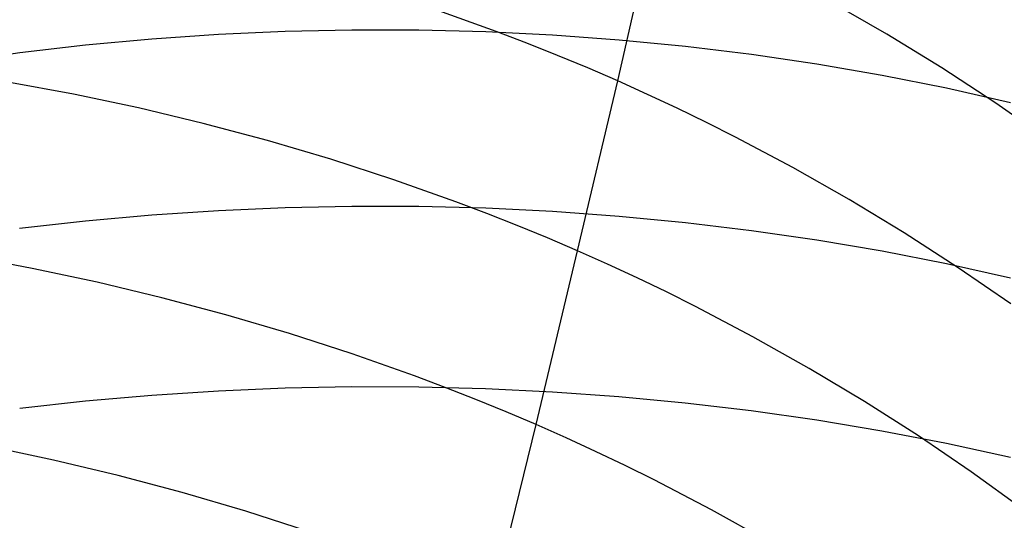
# Model space of a CAD drawing. Extents: x -383 to 1849, y -1185 to -529.
# Tile 833 of 870: x 1829.18 to 1836.43, y -939.59 to -935.9. Entities that reach past the tile are written whole.
import ezdxf

# ---------------------------------------------------------------- set-up
doc = ezdxf.new("R2010")
doc.units = 0
doc.layers.add('PREDEFINITO', color=7, linetype='CONTINUOUS')

msp = doc.modelspace()

# ---------------------------------------------------------------- linework, layer by layer
at = {"layer": 'PREDEFINITO'}
for p, q in [((1833.584318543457, -936.3538494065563, 511.7736713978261), (1833.861862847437, -935.1291275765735, 513.374168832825)), ((1832.68903017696, -935.9896408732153, 511.6527039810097), (1832.232054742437, -935.8260862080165, 511.607301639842)), ((1835.564574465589, -936.0096640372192, 513.7273281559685), (1835.150721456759, -935.7719567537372, 513.6248574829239)), ((1830.15428221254, -936.0455758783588, 640.0648811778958), (1829.666483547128, -936.0906723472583, 640.015519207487)), ((1830.6440653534, -936.0120009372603, 640.1044342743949), (1830.15428221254, -936.0455758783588, 640.0648811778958)), ((1831.135282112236, -935.9899644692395, 640.1341517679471), (1830.6440653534, -936.0120009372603, 640.1044342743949)), ((1831.627381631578, -935.9794834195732, 640.1540069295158), (1831.135282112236, -935.9899644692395, 640.1341517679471)), ((1832.119813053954, -935.980574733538, 640.1639730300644), (1831.627381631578, -935.9794834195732, 640.1540069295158)), ((1832.612025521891, -935.9932553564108, 640.164023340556), (1832.119813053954, -935.980574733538, 640.1639730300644)), ((1833.103468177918, -936.0175422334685, 640.1541311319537), (1832.612025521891, -935.9932553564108, 640.164023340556)), ((1832.915286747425, -936.0760552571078, 511.679158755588), (1832.68903017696, -935.9896408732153, 511.6527039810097)), ((1833.593590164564, -936.0534523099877, 640.1342696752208), (1833.103468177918, -936.0175422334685, 640.1541311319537)), ((1835.970010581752, -936.2584372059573, 513.8388794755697), (1835.564574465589, -936.0096640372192, 513.7273281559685)), ((1829.666483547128, -936.0906723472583, 640.015519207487), (1829.181220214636, -936.1472733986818, 639.9563750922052)), ((1833.139965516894, -936.1655613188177, 511.7081308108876), (1832.915286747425, -936.0760552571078, 511.679158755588)), ((1834.081840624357, -936.1010025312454, 640.1044122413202), (1833.593590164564, -936.0534523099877, 640.1342696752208)), ((1834.567668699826, -936.1602098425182, 640.0645321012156), (1834.081840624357, -936.1010025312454, 640.1044122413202)), ((1829.181220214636, -936.1472733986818, 639.9563750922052), (1828.699043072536, -936.2153620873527, 639.8874755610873)), ((1833.362998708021, -936.2581592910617, 511.7396313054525), (1833.139965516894, -936.1655613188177, 511.7081308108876)), ((1835.050523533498, -936.2310911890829, 640.0146025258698), (1834.567668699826, -936.1602098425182, 640.0645321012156)), ((1833.584318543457, -936.3538494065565, 511.7736713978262), (1833.362998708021, -936.2581592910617, 511.7396313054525)), ((1835.529854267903, -936.3136635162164, 639.9545967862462), (1835.050523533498, -936.2310911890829, 640.0146025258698)), ((1836.366709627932, -936.5178865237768, 513.9592874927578), (1835.970010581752, -936.2584372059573, 513.8388794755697)), ((1836.005110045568, -936.4079437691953, 639.884488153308), (1835.529854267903, -936.3136635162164, 639.9545967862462)), ((1829.576659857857, -936.4513721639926, 509.9479099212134), (1829.094533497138, -936.3619393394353, 509.9614955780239)), ((1833.288867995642, -937.605078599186, 510.1976253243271), (1833.584318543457, -936.3538494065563, 511.7736713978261)), ((1833.803861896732, -936.4526239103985, 511.8102556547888), (1833.584318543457, -936.3538494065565, 511.7736713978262)), ((1836.475740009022, -936.5139488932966, 639.8042498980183), (1836.005110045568, -936.4079437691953, 639.884488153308)), ((1830.056032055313, -936.5529745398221, 509.9440618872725), (1829.576659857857, -936.4513721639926, 509.9479099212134)), ((1834.02158424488, -936.5544430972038, 511.8493622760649), (1833.803861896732, -936.4526239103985, 511.8102556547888)), ((1830.532106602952, -936.6667481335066, 509.9500448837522), (1830.056032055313, -936.5529745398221, 509.9440618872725)), ((1834.237445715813, -936.6592592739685, 511.8909628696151), (1834.02158424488, -936.5544430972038, 511.8493622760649)), ((1836.754351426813, -936.7876222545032, 514.0883282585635), (1836.366709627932, -936.5178865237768, 513.9592874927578)), ((1831.004340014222, -936.7926946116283, 509.9659523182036), (1830.532106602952, -936.6667481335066, 509.9500448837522)), ((1834.451406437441, -936.7670247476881, 511.9350290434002), (1834.237445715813, -936.6592592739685, 511.8909628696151)), ((1834.873466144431, -936.9912128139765, 512.0304445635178), (1834.451406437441, -936.7670247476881, 511.9350290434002)), ((1831.472188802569, -936.9308156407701, 509.991877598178), (1831.004340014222, -936.7926946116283, 509.9659523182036)), ((1831.935109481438, -937.0811128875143, 510.0279141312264), (1831.472188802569, -936.9308156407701, 509.991877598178)), ((1835.28744438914, -937.2266257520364, 512.1353817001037), (1834.873466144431, -936.9912128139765, 512.0304445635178)), ((1832.392558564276, -937.2435880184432, 510.0741553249), (1831.935109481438, -937.0811128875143, 510.0279141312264)), ((1831.627025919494, -937.2776862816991, 641.730277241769), (1831.134861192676, -937.2877765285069, 641.7101831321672)), ((1832.119522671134, -937.278969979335, 641.7402579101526), (1831.627025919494, -937.2776862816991, 641.730277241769)), ((1832.611800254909, -937.2916441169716, 641.7400977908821), (1832.119522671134, -937.278969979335, 641.7402579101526)), ((1832.619061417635, -937.3293928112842, 510.101131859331), (1832.392558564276, -937.2435880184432, 510.0741553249)), ((1835.693022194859, -937.4728820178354, 512.2496133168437), (1835.28744438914, -937.2266257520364, 512.1353817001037)), ((1830.153732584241, -937.3420128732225, 641.6397639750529), (1829.665871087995, -937.3861259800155, 641.589493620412)), ((1830.643579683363, -937.3092242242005, 641.6800029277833), (1830.153732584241, -937.3420128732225, 641.6397639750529)), ((1831.134861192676, -937.2877765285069, 641.7101831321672), (1830.643579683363, -937.3092242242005, 641.6800029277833)), ((1833.103307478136, -937.3157251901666, 641.7297695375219), (1832.611800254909, -937.2916441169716, 641.7400977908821)), ((1832.843992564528, -937.4182427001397, 510.1306945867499), (1832.619061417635, -937.3293928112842, 510.101131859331)), ((1833.593493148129, -937.3512296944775, 641.7092458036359), (1833.103307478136, -937.3157251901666, 641.7297695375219)), ((1834.081806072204, -937.398174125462, 641.6784992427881), (1833.593493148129, -937.3512296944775, 641.7092458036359)), ((1829.665871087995, -937.3861259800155, 641.589493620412), (1829.18054638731, -937.4415470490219, 641.5292192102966)), ((1833.067284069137, -937.5101378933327, 510.1628551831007), (1832.843992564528, -937.4182427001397, 510.1306945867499)), ((1834.567695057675, -937.4565749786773, 641.6375025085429), (1834.081806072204, -937.398174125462, 641.6784992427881)), ((1835.050608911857, -937.5264487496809, 641.5862282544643), (1834.567695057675, -937.4565749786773, 641.6375025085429)), ((1836.089880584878, -937.729600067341, 512.3729122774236), (1835.693022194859, -937.4728820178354, 512.2496133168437)), ((1833.288867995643, -937.6050785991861, 510.1976253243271), (1833.067284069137, -937.5101378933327, 510.1628551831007)), ((1835.529996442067, -937.6078119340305, 641.5246491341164), (1835.050608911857, -937.5264487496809, 641.5862282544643)), ((1829.272761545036, -937.7343443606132, 508.3884647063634), (1828.791107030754, -937.6444148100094, 508.4022769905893)), ((1832.983476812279, -938.8849398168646, 508.6450982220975), (1833.288867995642, -937.605078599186, 510.1976253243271)), ((1833.508681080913, -937.7030571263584, 510.2350098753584), (1833.288867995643, -937.6050785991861, 510.1976253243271)), ((1836.005306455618, -937.7006810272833, 641.4527378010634), (1835.529996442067, -937.6078119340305, 641.5246491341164)), ((1833.726678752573, -937.8040341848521, 510.2749864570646), (1833.508681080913, -937.7030571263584, 510.2350098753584)), ((1836.475987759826, -937.8050725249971, 641.3704669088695), (1836.005306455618, -937.7006810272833, 641.4527378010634)), ((1829.751719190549, -937.836254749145, 508.3846309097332), (1829.272761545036, -937.7343443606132, 508.3884647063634)), ((1836.477700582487, -937.9963983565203, 512.505051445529), (1836.089880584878, -937.729600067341, 512.3729122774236)), ((1830.227439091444, -937.9501441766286, 508.390869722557), (1829.751719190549, -937.836254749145, 508.3846309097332)), ((1833.942821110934, -937.9079625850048, 510.3175258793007), (1833.726678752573, -937.8040341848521, 510.2749864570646)), ((1834.157068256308, -938.0147951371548, 510.362598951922), (1833.942821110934, -937.9079625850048, 510.3175258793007)), ((1830.699380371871, -938.0760108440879, 508.4072752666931), (1830.227439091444, -937.9501441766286, 508.390869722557)), ((1831.167002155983, -938.2138529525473, 508.4339416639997), (1830.699380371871, -938.0760108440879, 508.4072752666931)), ((1834.579717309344, -938.2369839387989, 510.4602292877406), (1834.157068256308, -938.0147951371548, 510.362598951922)), ((1831.629763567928, -938.3636687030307, 508.4709630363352), (1831.167002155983, -938.2138529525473, 508.4339416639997)), ((1834.994306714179, -938.4702230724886, 510.5676439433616), (1834.579717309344, -938.2369839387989, 510.4602292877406)), ((1832.087123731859, -938.525456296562, 508.5184335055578), (1831.629763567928, -938.3636687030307, 508.4709630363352)), ((1835.40051727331, -938.7141350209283, 510.6846093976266), (1834.994306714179, -938.4702230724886, 510.5676439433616)), ((1832.313609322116, -938.6108389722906, 508.5461165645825), (1832.087123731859, -938.525456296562, 508.5184335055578)), ((1830.643651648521, -938.6377814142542, 643.2308297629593), (1830.153899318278, -938.6697932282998, 643.1899582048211)), ((1831.134837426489, -938.616901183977, 643.2614263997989), (1830.643651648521, -938.6377814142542, 643.2308297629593)), ((1831.626906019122, -938.6071695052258, 643.2817197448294), (1831.134837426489, -938.616901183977, 643.2614263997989)), ((1832.119306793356, -938.608603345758, 643.2916814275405), (1831.626906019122, -938.6071695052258, 643.2817197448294)), ((1832.611489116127, -938.6212196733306, 643.2912830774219), (1832.119306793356, -938.608603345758, 643.2916814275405)), ((1832.538541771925, -938.6992139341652, 508.5764471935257), (1832.313609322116, -938.6108389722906, 508.5461165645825)), ((1833.102902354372, -938.6450354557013, 643.280496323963), (1832.611489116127, -938.6212196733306, 643.2912830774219)), ((1833.592995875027, -938.6800676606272, 643.2592927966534), (1833.102902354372, -938.6450354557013, 643.280496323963)), ((1829.666131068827, -938.7129196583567, 643.1388400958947), (1829.180897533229, -938.7671437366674, 643.0775038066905)), ((1830.153899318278, -938.6697932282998, 643.1899582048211), (1829.666131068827, -938.7129196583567, 643.1388400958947)), ((1832.761853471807, -938.7905809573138, 508.60943715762), (1832.538541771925, -938.6992139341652, 508.5764471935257)), ((1834.08121904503, -938.7263332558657, 643.2276441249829), (1833.592995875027, -938.6800676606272, 643.2592927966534)), ((1834.567021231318, -938.7838492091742, 643.1855219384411), (1834.08121904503, -938.7263332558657, 643.2276441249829)), ((1835.798029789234, -938.9683422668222, 510.8108921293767), (1835.40051727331, -938.7141350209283, 510.6846093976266)), ((1832.983476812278, -938.8849398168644, 508.6450982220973), (1832.761853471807, -938.7905809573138, 508.60943715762)), ((1835.049851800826, -938.8526324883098, 643.1328978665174), (1834.567021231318, -938.7838492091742, 643.1855219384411)), ((1835.529160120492, -938.9327000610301, 643.0697435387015), (1835.049851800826, -938.8526324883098, 643.1328978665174)), ((1832.662176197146, -940.1889866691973, 507.1192144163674), (1832.983476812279, -938.8849398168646, 508.6450982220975)), ((1833.203348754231, -938.9822825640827, 508.6834352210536), (1832.983476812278, -938.8849398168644, 508.6450982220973)), ((1836.004395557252, -939.0240688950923, 642.996030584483), (1835.529160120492, -938.9327000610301, 643.0697435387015)), ((1833.421424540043, -939.0825703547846, 508.7244252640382), (1833.203348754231, -938.9822825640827, 508.6834352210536)), ((1836.186525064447, -939.2324672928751, 510.9462586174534), (1835.798029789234, -938.9683422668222, 510.8108921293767)), ((1829.430382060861, -939.1453663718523, 506.8534065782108), (1828.951740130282, -939.0434474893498, 506.8574789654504)), ((1833.637663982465, -939.1857566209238, 508.7680385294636), (1833.421424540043, -939.0825703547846, 508.7244252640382)), ((1836.475007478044, -939.1267559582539, 642.9117306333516), (1836.004395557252, -939.0240688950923, 642.996030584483)), ((1829.905861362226, -939.2590836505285, 506.8596520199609), (1829.430382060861, -939.1453663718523, 506.8534065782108)), ((1833.852026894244, -939.291794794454, 508.8142451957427), (1833.637663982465, -939.1857566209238, 508.7680385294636)), ((1836.565683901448, -939.506132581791, 511.0904753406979), (1836.186525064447, -939.2324672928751, 510.9462586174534)), ((1830.377639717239, -939.3845963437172, 506.8763119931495), (1829.905861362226, -939.2590836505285, 506.8596520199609)), ((1834.27496237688, -939.5122405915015, 508.9143194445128), (1833.852026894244, -939.291794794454, 508.8142451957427)), ((1830.845178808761, -939.5219014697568, 506.903483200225), (1830.377639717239, -939.3845963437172, 506.8763119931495)), ((1831.307940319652, -939.6709960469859, 506.9412623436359), (1830.845178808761, -939.5219014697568, 506.903483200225)), ((1834.689909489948, -939.7435352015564, 509.0244094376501), (1834.27496237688, -939.5122405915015, 508.9143194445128))]:
    msp.add_line(p, q, dxfattribs=at)
at = {"layer": 'PREDEFINITO', "extrusion": (0.001264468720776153, 0.04270824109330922, 0.999086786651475)}
msp.add_arc((-1858.565110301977, 897.1737271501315, 530.6082208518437), 14.9974366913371, 125.1953050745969, 297.2997336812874, dxfattribs=at)
at = {"layer": 'PREDEFINITO', "extrusion": (0.01527697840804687, 0.101694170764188, 0.9946984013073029)}
msp.add_arc((-1949.427669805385, 700.9212284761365, 493.7866391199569), 14.99696096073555, 132.0550495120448, 314.6365593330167, dxfattribs=at)
at = {"layer": 'PREDEFINITO', "extrusion": (-0.01680346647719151, -0.114563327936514, 0.9932738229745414)}
msp.add_arc((1947.266360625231, -580.7659228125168, 654.0302628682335), 14.9416585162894, 95.84327124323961, 275.2787165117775, dxfattribs=at)
at = {"layer": 'PREDEFINITO', "extrusion": (-0.01682422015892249, -0.171810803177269, 0.9849862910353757)}
msp.add_arc((1913.771170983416, -633.2235835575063, 707.5748562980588), 14.96078830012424, 82.65114577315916, 280.0999895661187, dxfattribs=at)
at = {"layer": 'PREDEFINITO', "extrusion": (-0.0169148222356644, -0.07459487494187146, 0.9970704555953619)}
msp.add_arc((1991.818707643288, -454.2157462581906, 615.4053433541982), 14.93819540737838, 107.3243062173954, 274.6342481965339, dxfattribs=at)
at = {"layer": 'PREDEFINITO', "extrusion": (-0.01683288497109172, -0.3075132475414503, 0.9513949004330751)}
msp.add_arc((1880.171093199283, -604.8759386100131, 826.0284236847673), 14.97897654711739, 55.8389829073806, 295.2730315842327, dxfattribs=at)
at = {"layer": 'PREDEFINITO', "extrusion": (-0.01680727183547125, -0.3261209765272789, 0.9451786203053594)}
msp.add_arc((1877.534512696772, -594.1837602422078, 841.425734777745), 14.97443206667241, 51.68409155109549, 297.6498818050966, dxfattribs=at)
at = {"layer": 'PREDEFINITO', "extrusion": (0.06085069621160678, 0.2938485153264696, 0.9539131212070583)}
msp.add_arc((-1982.010637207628, 681.2031101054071, 358.4059843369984), 14.95304766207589, 35.41266342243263, 135.0622067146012, dxfattribs=at)
at = {"layer": 'PREDEFINITO', "extrusion": (0.05640473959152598, 0.2750530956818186, 0.959773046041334)}
msp.add_arc((-1980.98269314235, 677.388495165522, 372.7477319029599), 14.97554083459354, 41.4003880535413, 134.8305370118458, dxfattribs=at)

doc.saveas('drawing.dxf')
